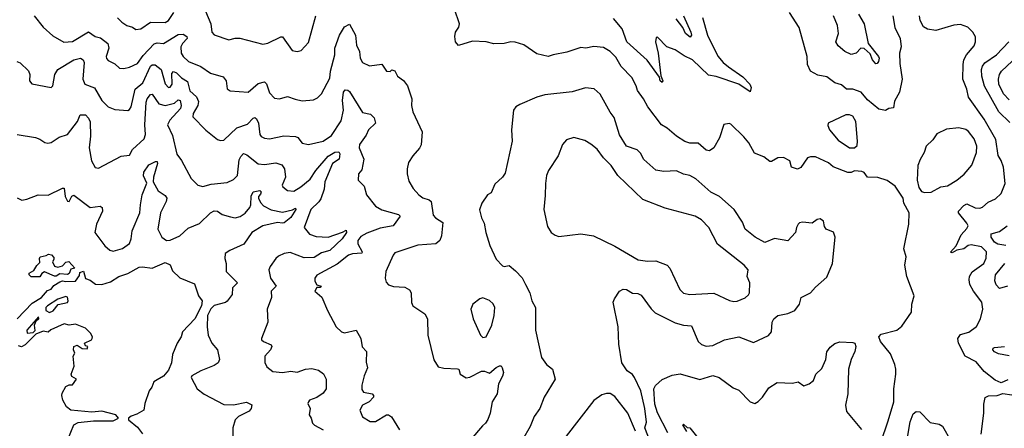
# Model space of a CAD drawing. Extents: x 1603745 to 1745082, y 385868 to 533966.
# Tile 319 of 646: x 1699692 to 1705734, y 421463 to 423971. Entities that reach past the tile are written whole.
import ezdxf

# ---------------------------------------------------------------- set-up
doc = ezdxf.new("R2010")
doc.units = 0

msp = doc.modelspace()

# ---------------------------------------------------------------- linework, layer by layer
at = {"layer": '0CON20XD'}
for points in [[(1699781.4, 423995), (1699835, 423925.8), (1699895, 423872), (1699961.8, 423831.8), (1700015, 423836.2), (1700115, 423897.2), (1700155, 423867.5), (1700188.7, 423858.7), (1700233.8, 423825), (1700239.4, 423795), (1700222.7, 423745), (1700225, 423732.5), (1700235, 423719.4), (1700275, 423699.4), (1700304, 423674), (1700331.7, 423671.7), (1700365, 423678.5), (1700415, 423701.2), (1700449.8, 423750.2), (1700516.6, 423823.4), (1700535, 423829.1), (1700575, 423825.2), (1700665, 423879.8), (1700695, 423881.2), (1700717.3, 423867.3), (1700720.6, 423855), (1700691.4, 423825), (1700681.6, 423805), (1700683.3, 423765), (1700695, 423745.5), (1700727.5, 423715), (1700803.8, 423683.8), (1700862.4, 423642.4), (1700939.7, 423619.7), (1700959.4, 423595), (1700965, 423546.7), (1700983.3, 423535), (1701095, 423525.8), (1701155, 423578.8), (1701195, 423589.4), (1701207.5, 423577.5), (1701225, 423520.8), (1701255, 423490), (1701285.9, 423485.9), (1701335, 423498.8), (1701382.5, 423482.5), (1701425, 423472.5), (1701495, 423479.2), (1701519.1, 423490.9), (1701544.5, 423515.5), (1701595, 423612), (1701598.3, 423655), (1701626.2, 423755), (1701626.8, 423795), (1701653.8, 423875), (1701685, 423926), (1701715, 423943.3), (1701752.2, 423875), (1701758.2, 423815), (1701777.8, 423775), (1701781.4, 423735), (1701795, 423708), (1701837.7, 423687.7), (1701915, 423698), (1701942.5, 423655), (1701965, 423653.3), (1701975, 423662.5), (1701995, 423657.5), (1702011.2, 423625), (1702048.2, 423598.2), (1702071.9, 423565), (1702098, 423485), (1702096.2, 423445), (1702103.8, 423405), (1702161.7, 423281.7), (1702155, 423202.5), (1702145, 423182.5), (1702103.8, 423135), (1702078, 423095), (1702069.2, 423055), (1702069.2, 423025), (1702080.3, 422980.3), (1702107.1, 422935), (1702141.4, 422895), (1702165, 422877.8), (1702205, 422864.4), (1702216.4, 422855), (1702230.2, 422770.2), (1702243.9, 422753.9), (1702289.2, 422725), (1702281.1, 422645), (1702269.4, 422615), (1702245, 422594.6), (1702135, 422586.2), (1701995, 422539.2), (1701982.9, 422525), (1701939.2, 422425), (1701934, 422385), (1701940.3, 422360.3), (1701955, 422344), (1701985, 422332.9), (1702055, 422328.8), (1702085, 422312.5), (1702093.8, 422295), (1702096, 422235), (1702104.3, 422214.3), (1702178.8, 422165), (1702194, 422135), (1702195.7, 422035), (1702233.2, 421883.2), (1702260.7, 421840.7), (1702295, 421832.8), (1702378.8, 421828.8), (1702386, 421825), (1702395.8, 421795.8), (1702432.1, 421772.1), (1702455, 421777.5), (1702525, 421812.7), (1702545, 421813.6), (1702575, 421800.8), (1702615, 421836.9), (1702636.2, 421846.2), (1702646, 421846), (1702653.6, 421833.6), (1702660, 421805), (1702655, 421783.3), (1702629.4, 421735), (1702622.5, 421675), (1702591.4, 421625), (1702579.5, 421555), (1702563.9, 421516.1), (1702551.4, 421495), (1702531.3, 421478.7), (1702461.4, 421395)], [(1700293, 423983), (1700319.2, 423955), (1700348.8, 423935), (1700385, 423924), (1700405, 423910.8), (1700435, 423915.6), (1700494.1, 423955.9), (1700585, 423952.5), (1700605, 423965.5), (1700638.5, 424015)], [(1700832.8, 424022.8), (1700864.7, 423945), (1700870.5, 423895), (1700885, 423876.9), (1700975, 423846.9), (1701015, 423858.1), (1701042.1, 423857.9), (1701185, 423820.6), (1701215, 423826.9), (1701295, 423866.2), (1701305, 423866.2), (1701365, 423780.8), (1701395, 423775.7), (1701418.5, 423781.5), (1701465, 423830), (1701510, 423995)], [(1704977.1, 421375), (1705021.1, 421508.9), (1705057.2, 421625), (1705055.8, 421705.8), (1705069.5, 421795), (1705068, 421825), (1705061.7, 421855), (1705035, 421919.2), (1704974, 421995), (1704963.8, 422025), (1704979.2, 422040.8), (1705075, 422066), (1705105, 422089.2), (1705164.4, 422175), (1705167.8, 422225), (1705180.5, 422275), (1705136.4, 422395), (1705124.4, 422465), (1705131.4, 422515), (1705117.5, 422565), (1705149.2, 422715), (1705150, 422785), (1705117.5, 422845), (1705113.3, 422875), (1705065, 422948), (1705014.5, 422984.5), (1704958.3, 423001.7), (1704894, 423004), (1704875, 423032.5), (1704859.3, 423039.3), (1704815, 423042.5), (1704795, 423032.5), (1704775, 423032.5), (1704685, 423066.7), (1704655, 423091.2), (1704575, 423128.8), (1704545, 423130), (1704526.4, 423123.6), (1704485.6, 423064.4), (1704465, 423052.5), (1704427.5, 423065), (1704417.5, 423105), (1704380, 423125), (1704345, 423123.8), (1704305, 423101.2), (1704295, 423101.2), (1704258.3, 423128.3), (1704200.9, 423150.9), (1704165.7, 423215), (1704135, 423252), (1704055, 423330), (1704045, 423333.3), (1704013.3, 423326.7), (1703986.2, 423245), (1703951.2, 423185), (1703925, 423166.2), (1703905, 423170), (1703855, 423212.5), (1703805, 423212.9), (1703773, 423223), (1703722, 423255), (1703665.6, 423305.6), (1703630.8, 423325), (1703545.9, 423435), (1703520.4, 423485), (1703484.2, 423535.8), (1703475.8, 423565), (1703449.2, 423615), (1703383, 423683), (1703350.5, 423740.5), (1703315, 423775.7), (1703275, 423799.2), (1703215, 423806.2), (1703165.8, 423795.8), (1703135, 423799.2), (1703049.1, 423770.9), (1702965, 423756), (1702935, 423744.5), (1702865, 423760.4), (1702785, 423816.5), (1702733.4, 423833.4), (1702705, 423835.5), (1702665, 423823.8), (1702602.2, 423822.2), (1702555, 423834.4), (1702471.7, 423838.3), (1702385, 423813.3), (1702365.7, 423835.7), (1702362.6, 423867.4), (1702367.1, 423895), (1702386.9, 423925), (1702391.9, 423945), (1702359.6, 424035)], [(1703764.7, 423995), (1703810, 423895), (1703813.8, 423875), (1703807, 423863), (1703777.1, 423885), (1703761.9, 423921.9), (1703720.5, 423975)], [(1705050, 423995), (1705062.7, 423922.7), (1705095.7, 423855), (1705100.6, 423805), (1705090.5, 423765), (1705092.4, 423702.4), (1705108.1, 423605), (1705091.2, 423525), (1705060.3, 423469.7), (1705055, 423430), (1705025, 423426.2), (1705005, 423413.3), (1704965, 423421.4), (1704895, 423479.4), (1704855, 423525.6), (1704805, 423544.6), (1704765, 423544), (1704735, 423571.5), (1704695, 423583.1), (1704645, 423620), (1704590, 423630), (1704545.6, 423655.6), (1704527.3, 423695), (1704525.4, 423745), (1704475, 423922), (1704415.5, 424015)], [(1704839.6, 424005), (1704874.3, 423944.3), (1704899.6, 423825), (1704962, 423745), (1704966.2, 423735), (1704961.8, 423715), (1704955, 423702.2), (1704945, 423700.8), (1704925.2, 423725), (1704910.5, 423760.5), (1704875, 423793.8), (1704853.9, 423796.1), (1704824.8, 423765.2), (1704795, 423757.6), (1704755.6, 423775), (1704715, 423809.4), (1704700.9, 423835), (1704716.1, 423885), (1704711.2, 423935), (1704685.6, 423995)], [(1705755, 421760), (1705715, 421741.2), (1705679.1, 421759.1), (1705611.4, 421811.4), (1705561.1, 421871.1), (1705494.8, 421905), (1705453.9, 421985), (1705449.4, 422015), (1705465, 422039.6), (1705517.4, 422052.6), (1705562.8, 422087.2), (1705588, 422135), (1705602, 422195), (1705596.4, 422236.4), (1705545.5, 422305), (1705523.5, 422345), (1705517.8, 422375), (1705521.3, 422395), (1705536.7, 422423.3), (1705607.8, 422475), (1705622.2, 422507.8), (1705625.4, 422545), (1705595, 422576.1), (1705530.3, 422589.7), (1705513.1, 422585), (1705485.3, 422564.7), (1705443.5, 422556.5), (1705415, 422539.2), (1705404.3, 422544.3), (1705438.1, 422581.9), (1705470.3, 422649.7), (1705505, 422689.1), (1705511.5, 422705), (1705505, 422722.9), (1705452.7, 422785), (1705453.6, 422795), (1705485, 422829.5), (1705505, 422840), (1705555.8, 422815.8), (1705585, 422814.1), (1705599.6, 422820.4), (1705635, 422851.8), (1705679.5, 422870.5), (1705715, 422904.3), (1705739.2, 422965), (1705728.8, 423065), (1705715.9, 423105.9), (1705696.6, 423136.6), (1705682.4, 423235), (1705611.2, 423361.2), (1705514.5, 423495), (1705503.8, 423545), (1705479.7, 423605), (1705480.8, 423695), (1705486.7, 423725), (1705502.7, 423755), (1705548.8, 423811.2), (1705558.2, 423835), (1705558.2, 423865), (1705541.5, 423895), (1705510, 423925), (1705465, 423942), (1705425, 423936.8), (1705315, 423905.4), (1705263.2, 423913.2), (1705237.7, 423927.7), (1705217.3, 423965), (1705214.4, 423995)], [(1703882.5, 423985), (1703913.3, 423875), (1703976.6, 423746.6), (1704008.7, 423708.7), (1704042.2, 423682.2), (1704130.5, 423620.5), (1704172.9, 423575), (1704181.1, 423555), (1704175, 423528.6), (1704105.6, 423575.6), (1703965, 423621.7), (1703919.8, 423629.8), (1703821.4, 423725), (1703769.4, 423749.4), (1703715, 423786), (1703663.4, 423803.4), (1703605, 423862.5), (1703598.3, 423861.7), (1703594.2, 423835), (1703610, 423765), (1703626.4, 423626.4), (1703639.4, 423595), (1703635, 423586.2), (1703621.8, 423595), (1703618, 423618), (1703541.7, 423721.7), (1703417.6, 423835), (1703389.3, 423915), (1703335, 423977.3)], [(1705769, 423339), (1705701.6, 423405), (1705612.7, 423562.7), (1705596.9, 423625), (1705595.3, 423665), (1705600, 423685), (1705613.8, 423705), (1705686.9, 423755), (1705762, 423835)], [(1699675, 423714.2), (1699695, 423706), (1699745, 423656.2), (1699754.4, 423635), (1699752.9, 423595), (1699767, 423577), (1699885, 423554.4), (1699895.5, 423565), (1699906.9, 423635), (1699925.3, 423664.7), (1700025, 423724.7), (1700065, 423735.4), (1700081.1, 423725), (1700088.1, 423708.1), (1700079.6, 423605), (1700091.1, 423575), (1700151.8, 423551.8), (1700196.7, 423475), (1700235, 423435.6), (1700275, 423419.2), (1700355, 423413.3), (1700365, 423418.8), (1700375, 423436.7), (1700401.2, 423545), (1700446.8, 423583.2), (1700495, 423685.3), (1700505, 423693.3), (1700523.2, 423693.2), (1700560.4, 423665), (1700585, 423577.5), (1700605, 423554.5), (1700615, 423555.6), (1700627.1, 423575), (1700625, 423640), (1700635, 423651.9), (1700655, 423643.8), (1700684.2, 423614.2), (1700721.6, 423591.6), (1700735.8, 423535), (1700776.8, 423496.8), (1700789.3, 423469.3), (1700786, 423444), (1700756.4, 423395), (1700754.2, 423375), (1700835, 423292), (1700906.7, 423235), (1700925, 423228.6), (1700945, 423231.9), (1701023.5, 423306.5), (1701089.6, 423330.4), (1701125, 423366.5), (1701135, 423369.5), (1701145, 423362.2), (1701158, 423335), (1701165.4, 423265.4), (1701173.9, 423253.9), (1701194, 423244), (1701225, 423240.4), (1701312.2, 423257.8), (1701385, 423254.6), (1701397.9, 423247.9), (1701425, 423212.7), (1701465, 423204.6), (1701553.8, 423226.2), (1701605, 423259.7), (1701665, 423349.1), (1701678.2, 423415), (1701672.2, 423475), (1701679.2, 423525), (1701688.8, 423541.2), (1701705, 423539.2), (1701715, 423529.1), (1701795, 423401.1), (1701845, 423390.6), (1701868, 423368), (1701874.4, 423335), (1701831.9, 423295), (1701818.9, 423261.1), (1701777.5, 423205), (1701776, 423185), (1701804.5, 423114.5), (1701791.3, 423048.7), (1701772, 423025), (1701769.2, 422985), (1701805, 422948.8), (1701819.2, 422895), (1701876.1, 422826.1), (1701915, 422804.7), (1702017.5, 422775), (1702027.5, 422765), (1701984.6, 422705.4), (1701905, 422690.8), (1701821.4, 422661.4), (1701785, 422640.9), (1701766.7, 422615), (1701767.9, 422595), (1701794.4, 422545), (1701792.1, 422537.9), (1701735, 422534.2), (1701710.6, 422525), (1701639.3, 422470.7), (1701515, 422402), (1701504, 422385), (1701502.5, 422365), (1701515, 422342.5), (1701542.5, 422335), (1701535, 422327.5), (1701515, 422327.5), (1701503.8, 422305), (1701547, 422267), (1701581.2, 422185), (1701635, 422086.7), (1701666.7, 422055), (1701685, 422048), (1701756.7, 422065), (1701784.4, 422015), (1701793.7, 421963.7), (1701820.8, 421935), (1701818.3, 421868.3), (1701825.6, 421835), (1701805.7, 421785), (1701791.7, 421728.3), (1701791.7, 421701.7), (1701802.5, 421685), (1701854.3, 421674.3), (1701863.8, 421665), (1701864, 421655), (1701835.6, 421625), (1701794.8, 421605.2), (1701778.6, 421575), (1701795, 421534), (1701843.3, 421505)], [(1705765, 423478.1), (1705728.4, 423515), (1705700.7, 423575), (1705699.1, 423605), (1705705.4, 423635), (1705717.1, 423655), (1705815, 423746.2)], [(1699676.2, 423266.2), (1699787.9, 423247.9), (1699815, 423238), (1699846.1, 423216.1), (1699865, 423212), (1699885, 423218), (1699935, 423250), (1699985, 423265.8), (1700047.5, 423345), (1700063, 423387), (1700095, 423385.8), (1700115, 423366), (1700123.4, 423343.4), (1700127.3, 423255), (1700117.5, 423185), (1700133.3, 423105), (1700154.5, 423064.5), (1700175, 423060), (1700315, 423132.9), (1700365, 423138.8), (1700383.3, 423175), (1700455, 423240), (1700464.3, 423265.7), (1700459.6, 423325), (1700468.3, 423465), (1700475, 423484.5), (1700495, 423510.6), (1700505, 423514.3), (1700545.1, 423455.1), (1700584.4, 423444.4), (1700641.4, 423458.6), (1700665, 423478.9), (1700675.9, 423475), (1700682.2, 423445), (1700677.8, 423425), (1700614.2, 423355), (1700598.1, 423325), (1700630.6, 423260.6), (1700655.4, 423145.4), (1700685, 423106.2), (1700745, 422995.8), (1700784.5, 422954.5), (1700815, 422946.7), (1700867.9, 422962.1), (1700965, 422971.2), (1701005, 422990), (1701027.7, 423015), (1701038.8, 423111.2), (1701048, 423132), (1701065, 423148.6), (1701085, 423142.2), (1701155.5, 423085.5), (1701195, 423081.9), (1701263.2, 423093.2), (1701300.4, 423080.4), (1701316.7, 423055), (1701322.5, 423005), (1701303.3, 422955), (1701307.1, 422945), (1701335, 422922.5), (1701375, 422918.5), (1701417.8, 422945)], [(1703579.6, 421335), (1703528.8, 421465), (1703539.1, 421500.9), (1703528.5, 421585), (1703503, 421693), (1703465.3, 421775), (1703452.4, 421792.4), (1703419.6, 421815), (1703387.1, 421865), (1703368.5, 421978.5), (1703364.7, 422084.7), (1703333.9, 422236.1), (1703341.7, 422258.3), (1703372.5, 422305), (1703395, 422316.2), (1703415, 422313.8), (1703452.9, 422292.9), (1703485, 422290.6), (1703505, 422280.8), (1703566.3, 422196.3), (1703591.2, 422171.2), (1703715, 422110), (1703766.5, 422096.5), (1703815, 422092.5), (1703855, 421995.8), (1703875, 421976.9), (1703905, 421966.5), (1703945, 421970.9), (1704016.2, 422005), (1704105, 422024.4), (1704195, 421988.6), (1704287.4, 422032.6), (1704305.7, 422055), (1704310, 422115), (1704320, 422135), (1704345, 422155.8), (1704405, 422167.1), (1704448, 422185), (1704477.5, 422225), (1704488, 422265), (1704545.3, 422294.7), (1704575, 422330), (1704645, 422390), (1704680, 422475), (1704696.5, 422635), (1704686.4, 422666.4), (1704641.2, 422685), (1704631.1, 422701.1), (1704623.8, 422735), (1704605, 422748.8), (1704585, 422743.8), (1704555, 422722), (1704495, 422728.8), (1704476.4, 422723.6), (1704470, 422715), (1704458.8, 422695), (1704453.8, 422665), (1704405.8, 422614.2), (1704325, 422628.1), (1704265, 422604.2), (1704205, 422636.7), (1704145, 422684.3), (1704128.3, 422728.3), (1704076.1, 422806.1), (1703985.6, 422885), (1703932.4, 422912.4), (1703841.4, 422995), (1703805, 423014.5), (1703765, 423023.1), (1703723.2, 423043.2), (1703645, 423040), (1703595, 423046.7), (1703522.6, 423112.6), (1703501.7, 423151.7), (1703482, 423172), (1703416, 423195), (1703371.8, 423265), (1703339.8, 423369.8), (1703315, 423403.8), (1703255, 423514), (1703216.8, 423546.8), (1703165, 423552.9), (1703082.4, 423527.6), (1702915, 423509.2), (1702865, 423496), (1702760.5, 423449.5), (1702737.5, 423435), (1702723.3, 423415), (1702710.6, 423295), (1702714.3, 423225), (1702671.7, 423028.3), (1702655, 423003.3), (1702607.7, 422962.3), (1702585, 422907.5), (1702563.3, 422895), (1702528.8, 422845), (1702514.4, 422804.4), (1702525.8, 422755), (1702542.6, 422722.6), (1702552.2, 422665), (1702577.8, 422585), (1702615, 422501.2), (1702655, 422460), (1702665, 422456), (1702695, 422462), (1702735, 422430), (1702775, 422386), (1702796.2, 422346.2), (1702823.3, 422295), (1702834.4, 422245), (1702856.5, 422205), (1702856.9, 422065), (1702895, 421897.5), (1702924.6, 421854.6), (1702960.8, 421825), (1702977.5, 421765), (1702910, 421655), (1702884.2, 421585), (1702849.2, 421535), (1702824.2, 421475), (1702778, 421392)], [(1704815, 423183.3), (1704831.7, 423198.3), (1704834, 423225), (1704822.9, 423345), (1704805, 423378.1), (1704785, 423387.3), (1704762.3, 423387.7), (1704654.1, 423335.9), (1704650.7, 423320.7), (1704662.5, 423295), (1704715, 423231.2), (1704785, 423183.8), (1704815, 423183.3)], [(1705245, 422910), (1705285, 422913.1), (1705345, 422944), (1705385, 422950.6), (1705442.5, 422985), (1705488.3, 423021.7), (1705535, 423078), (1705563.2, 423155), (1705564.7, 423195), (1705549.7, 423239.7), (1705515, 423284.4), (1705497.7, 423297.7), (1705455, 423307.5), (1705380.5, 423299.5), (1705319.7, 423270.3), (1705296.4, 423233.6), (1705254, 423195), (1705242.5, 423155), (1705217, 423113), (1705203.5, 423075), (1705200, 422985), (1705210.5, 422940.5), (1705226.1, 422916.1), (1705245, 422910)], [(1704075, 422240.8), (1704095, 422244.2), (1704145, 422264), (1704165, 422281.2), (1704171.4, 422295), (1704172.9, 422355), (1704155.7, 422395), (1704162, 422435), (1704137.5, 422465), (1703973.5, 422593.5), (1703921.1, 422695), (1703875, 422742.9), (1703836.7, 422765), (1703653.6, 422813.6), (1703515, 422866.5), (1703363.1, 423015), (1703322.2, 423075), (1703275, 423121.9), (1703235, 423176.9), (1703197.7, 423207.7), (1703159.2, 423229.2), (1703093.2, 423246.8), (1703046.8, 423233.2), (1703022.5, 423205), (1702995.5, 423135), (1702936.7, 423045), (1702925.6, 423015), (1702918.1, 422965), (1702917.4, 422892.6), (1702907.5, 422805), (1702931.7, 422701.7), (1702953.8, 422665), (1702977.3, 422647.3), (1703000.3, 422640.3), (1703135, 422656.5), (1703213.3, 422645), (1703345, 422581.1), (1703486.8, 422496.8), (1703545, 422489.4), (1703595, 422490.6), (1703665, 422464.3), (1703682.2, 422445), (1703743.8, 422313.8), (1703765, 422291.9), (1703805, 422283.6), (1703952.5, 422292.5), (1704047, 422247), (1704075, 422240.8)], [(1701417.8, 422945), (1701475, 422991.8), (1701508.8, 423045), (1701585, 423132.5), (1701625, 423158), (1701649.8, 423159.8), (1701656.6, 423146.6), (1701653.2, 423115), (1701611.3, 423088.7), (1701565.3, 422975), (1701560.4, 422929.6), (1701539.3, 422870.7), (1701527.9, 422852.1), (1701478.4, 422805), (1701438.1, 422695), (1701469.4, 422655), (1701510.5, 422640.5), (1701585, 422635.8), (1701673.9, 422666.1), (1701695, 422678.9), (1701698.2, 422665), (1701670.8, 422625), (1701596, 422554), (1701545, 422540.4), (1701498.8, 422511.2), (1701438.2, 422508.2), (1701351.7, 422541.7), (1701315, 422536.2), (1701281.1, 422518.9), (1701263.1, 422505), (1701228.6, 422455), (1701221.4, 422435), (1701231.4, 422385), (1701265.6, 422335), (1701234.5, 422305), (1701236.7, 422265), (1701210.5, 422195), (1701214.4, 422115), (1701176, 422015), (1701176.2, 422005), (1701188.8, 421995), (1701235, 421976), (1701238.8, 421965), (1701231.2, 421945), (1701197.1, 421905), (1701196.6, 421866.6), (1701209.2, 421839.2), (1701245, 421812.5), (1701305, 421805.6), (1701355, 421812.7), (1701395, 421806.8), (1701445, 421825.4), (1701485, 421829.1), (1701525, 421819.2), (1701556.6, 421796.6), (1701571.9, 421765), (1701571.8, 421705), (1701555, 421679.5), (1701515, 421652.2), (1701471.2, 421635), (1701463.8, 421625), (1701460, 421615), (1701474.2, 421585), (1701469.2, 421545), (1701481.4, 421525), (1701488.1, 421495), (1701502.1, 421482.1), (1701554.2, 421454.2)], [(1699677.4, 422877.4), (1699705, 422863.6), (1699735, 422868.8), (1699805, 422895.7), (1699867, 422893), (1699955, 422936.7), (1699965, 422936.7), (1699970.4, 422885), (1699985, 422857.1), (1699995.8, 422855), (1700012.8, 422887.2), (1700025, 422894.4), (1700125, 422818.2), (1700185, 422825.7), (1700197.8, 422817.8), (1700199.5, 422795), (1700163.2, 422716.8), (1700153.3, 422665), (1700215, 422582.9), (1700245, 422555.7), (1700265, 422549.4), (1700322.6, 422567.4), (1700365, 422598), (1700376.2, 422625), (1700382, 422675), (1700430, 422785), (1700434.3, 422834.3), (1700444.2, 422895), (1700471.9, 422968.1), (1700452.3, 423012.3), (1700453.6, 423035), (1700485, 423080.5), (1700525, 423100.8), (1700535, 423101.2), (1700538.1, 423088.1), (1700513.8, 423005), (1700511.2, 422975), (1700541, 422921), (1700585, 422891.5), (1700595.4, 422875), (1700590.9, 422855), (1700555.2, 422785), (1700540, 422685), (1700565, 422636.9), (1700593.3, 422615), (1700615, 422617.1), (1700675, 422644.6), (1700725, 422690.5), (1700795, 422718.9), (1700862.2, 422785), (1700885, 422797.7), (1700905, 422796.5), (1700933.8, 422775), (1700985, 422760), (1701015, 422755.4), (1701045, 422763.8), (1701075, 422782.7), (1701105, 422818.5), (1701110.9, 422835), (1701111.7, 422888.3), (1701124.4, 422915), (1701165, 422923.1), (1701173.8, 422915), (1701169.6, 422900.4), (1701157.1, 422885), (1701156.6, 422875), (1701168.8, 422848.8), (1701188.9, 422828.9), (1701235, 422802.9), (1701305, 422788.8), (1701366.9, 422803.1), (1701385, 422813.3), (1701387.3, 422805), (1701355, 422756.9), (1701315, 422724.5), (1701305, 422720.9), (1701275, 422726.6), (1701183.9, 422706.1), (1701117.4, 422665), (1701067.7, 422592.3), (1700982, 422555), (1700953.8, 422535), (1700950, 422505), (1700958.9, 422475), (1700960, 422425), (1701029.4, 422355), (1700996.9, 422325), (1700995.6, 422285), (1700965, 422243.8), (1700954.4, 422235.6), (1700885, 422215.9), (1700865, 422196.8), (1700844.4, 422155), (1700841.8, 422085), (1700848.2, 422035), (1700870.9, 421985), (1700905.6, 421945), (1700918.1, 421885), (1700909.2, 421865), (1700885, 421847.8), (1700803.3, 421815), (1700747.5, 421785), (1700744.1, 421774.1), (1700780.8, 421705), (1700825, 421671.9), (1700945, 421608.8), (1701003, 421607), (1701083.2, 421623.2), (1701117.1, 421607.1), (1701112.5, 421585), (1701100.9, 421569.1), (1701035.5, 421534.5), (1701014.3, 421515), (1701000, 421465), (1700999.5, 421409.5)], [(1705744.4, 422584.4), (1705695, 422594), (1705674.1, 422605), (1705652.8, 422635), (1705653.9, 422656.1), (1705705, 422670.8), (1705750.8, 422705)], [(1699763, 422393), (1699750, 422405), (1699750, 422415), (1699779.3, 422430.7), (1699797, 422463), (1699815, 422480), (1699812.5, 422505), (1699817.5, 422515), (1699855, 422522.5), (1699868.3, 422531.7), (1699887, 422527), (1699901.7, 422511.7), (1699901.7, 422498.3), (1699892.5, 422485), (1699905, 422457.5), (1699925, 422452.5), (1699955, 422460), (1699975, 422482.5), (1699993.6, 422486.4), (1700030, 422445), (1700005, 422440), (1699996.1, 422413.9), (1699985, 422407.5), (1699938.3, 422411.7), (1699915, 422396.7), (1699905, 422396.7), (1699845, 422422.5), (1699827, 422413), (1699815, 422393.3), (1699763, 422393)], [(1699675.8, 422134.2), (1699769.1, 422230.9), (1699826.7, 422265), (1699861.7, 422308.3), (1699885, 422316.9), (1699901.4, 422338.6), (1699938.3, 422361.7), (1699955, 422367.5), (1699975, 422363.1), (1700033.6, 422366.4), (1700058.3, 422401.7), (1700061.7, 422418.3), (1700083, 422427), (1700095, 422382.5), (1700125, 422372), (1700157.4, 422347.4), (1700195, 422344.5), (1700248.9, 422361.1), (1700300.8, 422395), (1700355, 422412.9), (1700425, 422451.1), (1700445, 422454.3), (1700505, 422446.2), (1700585, 422480), (1700615, 422466.7), (1700629.3, 422429.3), (1700675.4, 422385.4), (1700765, 422348.8), (1700789.6, 422275), (1700812.3, 422245), (1700807.2, 422215), (1700766.5, 422135), (1700691.2, 422055), (1700683.3, 422025), (1700658, 421985), (1700630, 421915), (1700622.9, 421865), (1700605, 421820), (1700575, 421782.5), (1700535, 421760), (1700515, 421747.5), (1700503.6, 421716.4), (1700486.4, 421693.6), (1700459.1, 421615), (1700454.2, 421575), (1700410.9, 421549.1), (1700375, 421537.1), (1700360, 421525), (1700359.2, 421515), (1700415, 421470), (1700445, 421429.2)], [(1705754.2, 422335.8), (1705705, 422320), (1705685, 422343.1), (1705677, 422367), (1705680.6, 422405), (1705738.4, 422475)], [(1699875, 422174.3), (1699896.6, 422183.4), (1699928, 422222), (1699985.6, 422234.4), (1699990, 422245), (1699985, 422267.1), (1699975, 422271.9), (1699925, 422255.9), (1699861.8, 422215), (1699852.9, 422205), (1699851.4, 422185), (1699875, 422174.3)], [(1702535, 422021.2), (1702555, 422024.3), (1702590, 422095), (1702603.4, 422155), (1702606.8, 422205), (1702597.6, 422227.6), (1702575, 422247.5), (1702535, 422264), (1702515, 422257.5), (1702472, 422225), (1702460.8, 422195), (1702474.3, 422135), (1702518.8, 422035), (1702535, 422021.2)], [(1699737.5, 422047.5), (1699775, 422050), (1699787.5, 422062.5), (1699783.3, 422096.7), (1699791.7, 422118.3), (1699810, 422135), (1699806.4, 422146.4), (1699736.2, 422065), (1699737.5, 422047.5)], [(1699987.5, 421395), (1700024.2, 421485), (1700051.7, 421498.3), (1700145, 421509.1), (1700265, 421508.5), (1700298.5, 421525), (1700282.5, 421545), (1700195, 421567.5), (1700135, 421561.2), (1700006.7, 421575), (1699978.8, 421595), (1699957.5, 421635), (1699951.2, 421665), (1699952.3, 421677.7), (1699975, 421720), (1699995, 421730), (1700015, 421730), (1700040, 421765), (1700011.7, 421781.7), (1700007.5, 421795), (1700026.7, 421845), (1700020, 421905), (1700030, 421925), (1700022, 421945), (1700024.1, 421965.9), (1700045, 421973.8), (1700075, 421953.3), (1700105, 421950), (1700110, 421965), (1700095, 421970), (1700090, 421985), (1700133.3, 422006.7), (1700136.4, 422013.6), (1700138.8, 422025), (1700127.2, 422047.2), (1700095, 422077.1), (1700035, 422101.2), (1699995, 422096.2), (1699965, 422103.8), (1699883, 422067), (1699867, 422053), (1699835, 422060), (1699790, 422040), (1699725, 421974.2), (1699703.8, 421963.8), (1699685, 421970)], [(1703669.5, 421435), (1703605, 421557.1), (1703590.6, 421610.6), (1703583.9, 421706.1), (1703594.3, 421725.7), (1703635, 421763.2), (1703695, 421788.5), (1703745, 421796.7), (1703865, 421762.9), (1703945, 421787.8), (1703985.3, 421775.3), (1704071.2, 421711.2), (1704105, 421697.5), (1704174, 421625), (1704204.1, 421615.9), (1704223, 421627), (1704251.2, 421655), (1704288.8, 421711.2), (1704340, 421745), (1704435, 421740), (1704468.3, 421748.3), (1704505, 421723.8), (1704536.7, 421735), (1704563, 421757), (1704578, 421795), (1704615, 421830), (1704638.6, 421885), (1704645, 421932.5), (1704665, 421960), (1704695, 421983.3), (1704725, 421993.3), (1704805, 421990), (1704817.5, 421985), (1704823.8, 421965), (1704817.1, 421935), (1704793.5, 421885), (1704778.8, 421825), (1704773.5, 421675), (1704760.4, 421605), (1704766.1, 421566.1), (1704858.5, 421455)], [(1705765, 421906.8), (1705699.5, 421919.5), (1705675, 421931.6), (1705663.8, 421945), (1705666.7, 421955), (1705675, 421958.8), (1705735, 421964.4)], [(1703470.7, 421445), (1703423.8, 421555), (1703345, 421657.5), (1703315, 421675.7), (1703293, 421677), (1703265, 421669.2), (1703215, 421634), (1703046.2, 421415)], [(1705592.9, 421427.1), (1705608.8, 421555), (1705608.5, 421611.5), (1705617.5, 421652.5), (1705637.3, 421662.7), (1705690, 421665), (1705725, 421676.2), (1705781.2, 421668.8)], [(1701843.3, 421505), (1701875.5, 421504.5), (1701943.3, 421545), (1701955, 421546), (1701973, 421533), (1702023.4, 421453.4)], [(1705137.8, 421395), (1705157.4, 421502.6), (1705175, 421552), (1705193.2, 421566.8), (1705215, 421563.8), (1705279.1, 421499.1), (1705335, 421488.9), (1705355, 421475.6), (1705405.4, 421385.4)], [(1703785, 421444.2), (1703761.4, 421485), (1703765, 421488.6), (1703787.4, 421467.4), (1703805.4, 421465), (1703853.3, 421405)]]:
    msp.add_lwpolyline(points, dxfattribs=at)

doc.saveas('drawing.dxf')
